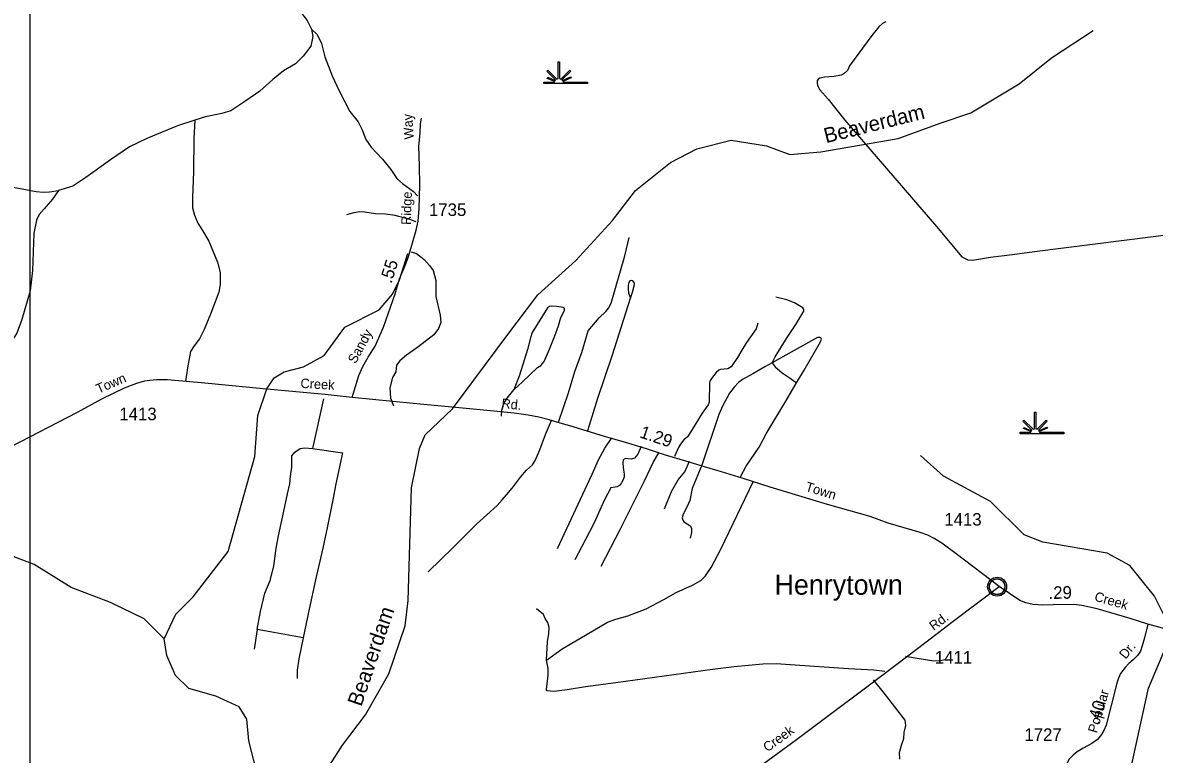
# Model space of a CAD drawing. Extents: x 2104537 to 2336408, y 34176 to 229611.
# Drawn here: x 2259920 to 2271195, y 153734 to 161022 of the extents above; entities that cross this region are included whole.
import ezdxf

# ---------------------------------------------------------------- set-up
doc = ezdxf.new("R2010")
doc.units = 0
for name, color, linetype in [('Exist Civil Demographics Community CELL', 7, 'Continuous'), ('Exist Civil Demographics Community Label', 7, 'Continuous'), ('Exist Hydrographic Creek Single Shore', 7, 'Continuous'), ('Exist Hydrographic Misc Water Feature', 7, 'Continuous'), ('Exist Hydrographic Swamp CELL', 7, 'Continuous'), ('Exist Road Non-System Type 51', 7, 'Continuous'), ('Exist Road Secondary Mileage Hundredths English Label', 7, 'Continuous'), ('Exist Road Secondary Type 51 Attributed', 7, 'Continuous'), ('Exist Road Secondary Type 51 Label', 7, 'Continuous'), ('Exist Road Secondary Type 51 Number Label', 7, 'Continuous'), ('Map Preparation Inset Cut Line', 7, 'Continuous'), ('Old_Level_32', 7, 'Continuous')]:
    doc.layers.add(name, color=color, linetype=linetype)

msp = doc.modelspace()

# ---------------------------------------------------------------- linework, layer by layer
at = {"layer": 'Exist Civil Demographics Community CELL'}
msp.add_lwpolyline([(2269550, 155416), (2269551, 155422), (2269553, 155428), (2269556, 155436), (2269559, 155441), (2269562, 155447), (2269566, 155452), (2269570, 155457), (2269575, 155461), (2269580, 155466), (2269586, 155469), (2269591, 155472), (2269596, 155475), (2269601, 155477), (2269607, 155479), (2269611, 155480), (2269616, 155481), (2269620, 155482), (2269626, 155482), (2269631, 155482), (2269636, 155481), (2269641, 155481), (2269646, 155480), (2269651, 155478), (2269656, 155476), (2269663, 155473), (2269669, 155470), (2269674, 155466), (2269680, 155462), (2269683, 155459), (2269687, 155455), (2269691, 155450), (2269694, 155446), (2269697, 155441), (2269700, 155435), (2269702, 155430), (2269703, 155425), (2269704, 155421), (2269706, 155415), (2269706, 155410), (2269706, 155404), (2269706, 155398), (2269706, 155393), (2269705, 155387), (2269703, 155381), (2269701, 155375), (2269699, 155370), (2269696, 155364), (2269692, 155359), (2269689, 155354), (2269685, 155349), (2269680, 155344), (2269675, 155340), (2269669, 155337), (2269665, 155334), (2269658, 155331), (2269651, 155328), (2269645, 155327), (2269639, 155326), (2269634, 155325), (2269630, 155325), (2269624, 155325), (2269620, 155325), (2269614, 155326), (2269608, 155327), (2269604, 155329), (2269599, 155330), (2269594, 155332), (2269590, 155335), (2269583, 155339), (2269578, 155343), (2269573, 155347), (2269568, 155352), (2269565, 155356), (2269562, 155360), (2269558, 155368), (2269556, 155371), (2269555, 155375), (2269552, 155383), (2269550, 155390), (2269550, 155396), (2269549, 155402), (2269549, 155407), (2269550, 155413)], close=True, dxfattribs=at)
for radius in [94.3, 76.7]:
    msp.add_circle((2269628, 155404), radius, dxfattribs=at)
at = {"layer": 'Exist Hydrographic Creek Single Shore'}
for points in [[(2264743, 157902), (2265052, 158310), (2265432, 158654), (2265795, 159050), (2266025, 159351), (2266373, 159629), (2266638, 159765), (2266979, 159850), (2267329, 159794), (2267563, 159708), (2267871, 159735), (2268644, 159867), (2269060, 160020), (2269367, 160122), (2269847, 160411), (2270170, 160671), (2270584, 160942)], [(2262871, 153065), (2262885, 153340), (2262983, 153633), (2263106, 153824), (2263337, 154128), (2263567, 154537), (2263730, 155013), (2263761, 155265), (2263793, 156389), (2263873, 156781), (2263931, 156915), (2264203, 157175), (2264743, 157902)], [(2261331, 154885), (2261130, 155083), (2260795, 155247), (2260403, 155395), (2260034, 155626), (2259783, 155722), (2259559, 155720), (2259235, 155592)], [(2262871, 153065), (2262545, 153130), (2262437, 153188), (2262268, 153503), (2262173, 153869), (2262154, 154086), (2262078, 154208), (2261844, 154315), (2261577, 154389), (2261443, 154519), (2261358, 154718), (2261331, 154885)]]:
    msp.add_lwpolyline(points, dxfattribs=at)
at = {"layer": 'Exist Hydrographic Misc Water Feature'}
for points in [[(2261331, 154885), (2261446, 155129), (2261620, 155303), (2261966, 155755), (2262233, 156702), (2262263, 157108), (2262352, 157375), (2262427, 157485), (2262526, 157545), (2262717, 157594), (2262924, 157705), (2263130, 157990), (2263471, 158160), (2263603, 158318), (2263676, 158461), (2263758, 158722)], [(2270733, 150396), (2270745, 150832), (2270699, 151339), (2270755, 151574), (2271093, 151984), (2271175, 152126), (2271198, 152260), (2270918, 152866), (2270855, 153307), (2270961, 153590), (2271137, 154394), (2271308, 154800), (2271297, 155109), (2271195, 155308), (2270950, 155614), (2270724, 155737), (2270082, 155847), (2269898, 155920), (2269561, 156251), (2269093, 156506), (2268866, 156711)]]:
    msp.add_lwpolyline(points, dxfattribs=at)
at = {"layer": 'Exist Hydrographic Swamp CELL'}
for points in [[(2265112, 160429), (2265217, 160429), (2265221, 160437), (2265145, 160466), (2265151, 160477), (2265226, 160445), (2265229, 160451), (2265141, 160540), (2265151, 160550), (2265241, 160459), (2265254, 160464), (2265254, 160630), (2265269, 160630), (2265268, 160464), (2265281, 160459), (2265372, 160550), (2265382, 160540), (2265293, 160451), (2265297, 160444), (2265379, 160481), (2265384, 160471), (2265302, 160435), (2265305, 160429), (2265547, 160429), (2265547, 160415), (2265112, 160415)], [(2269858, 156942), (2269963, 156942), (2269967, 156949), (2269890, 156979), (2269896, 156989), (2269972, 156957), (2269975, 156963), (2269886, 157052), (2269896, 157063), (2269987, 156972), (2269999, 156976), (2269999, 157143), (2270014, 157143), (2270014, 156976), (2270027, 156972), (2270117, 157063), (2270127, 157052), (2270039, 156963), (2270043, 156956), (2270124, 156993), (2270129, 156983), (2270047, 156948), (2270051, 156942), (2270293, 156942), (2270293, 156927), (2269858, 156927)]]:
    msp.add_lwpolyline(points, close=True, dxfattribs=at)
at = {"layer": 'Exist Road Non-System Type 51'}
for p, q in [((2262916, 157274), (2262806, 156781)), ((2262258, 154977), (2262228, 154782))]:
    msp.add_line(p, q, dxfattribs=at)
for points in [[(2262564, 162075), (2262595, 161992), (2262621, 161846), (2262613, 161745), (2262539, 161499), (2262533, 161425), (2262544, 161349), (2262593, 161266), (2262656, 161172), (2262756, 161044), (2262797, 160956)], [(2268518, 161029), (2268486, 161013), (2268449, 160980), (2268380, 160893), (2268156, 160590), (2268139, 160546), (2268104, 160515), (2268074, 160499), (2268006, 160485), (2267910, 160477), (2267861, 160468), (2267847, 160460), (2267837, 160442), (2267836, 160418), (2267840, 160394), (2267863, 160352), (2267945, 160258), (2268111, 160051), (2269023, 158990), (2269277, 158689), (2269338, 158659), (2269384, 158657), (2269561, 158685), (2269779, 158711), (2270000, 158743), (2271499, 158933)], [(2262797, 160956), (2262810, 160884), (2262791, 160786), (2262716, 160687), (2262639, 160612), (2262518, 160543), (2262411, 160454), (2262282, 160340), (2262143, 160242), (2261994, 160143), (2261905, 160116), (2261741, 160082), (2261634, 160049)], [(2262797, 160956), (2262855, 160903), (2262897, 160815), (2262932, 160680), (2263002, 160493), (2263074, 160341), (2263181, 160137), (2263264, 160034), (2263303, 159954), (2263338, 159857), (2263391, 159781), (2263506, 159663), (2263587, 159558), (2263648, 159470), (2263703, 159419), (2263814, 159340), (2263855, 159297)], [(2261634, 160049), (2261464, 159995), (2261158, 159867), (2260983, 159785), (2260794, 159655), (2260550, 159480), (2260419, 159394), (2260276, 159349)], [(2261634, 160049), (2261626, 159868), (2261622, 159539), (2261613, 159278), (2261612, 159178), (2261631, 159103), (2261666, 159025), (2261713, 158951), (2261774, 158846), (2261860, 158635), (2261889, 158532), (2261888, 158414), (2261876, 158336), (2261792, 158119), (2261730, 157966), (2261681, 157873), (2261628, 157803), (2261591, 157746), (2261561, 157582), (2261542, 157449)], [(2260276, 159349), (2260219, 159262), (2260136, 159167), (2260085, 159112), (2260057, 159054), (2260033, 158926), (2260019, 158552), (2259994, 158352), (2259911, 158065), (2259861, 157930), (2259723, 157722), (2259686, 157670), (2259665, 157576), (2259654, 157499), (2259666, 157338), (2259658, 157140), (2259635, 157015), (2259593, 156859), (2259570, 156761), (2259575, 156703), (2259581, 156669)], [(2259809, 159385), (2260056, 159340), (2260124, 159333), (2260186, 159336), (2260276, 159349)], [(2263841, 159037), (2263767, 159066), (2263631, 159102), (2263535, 159113), (2263434, 159116), (2263330, 159134), (2263278, 159138), (2263218, 159127), (2263147, 159106)], [(2265260, 157041), (2265359, 157335), (2265421, 157548), (2265491, 157738), (2265555, 157953), (2265664, 158081), (2265729, 158146), (2265758, 158179), (2265783, 158227), (2265918, 158698), (2265963, 158883)], [(2263791, 158738), (2263845, 158723), (2263920, 158661), (2263973, 158602), (2264009, 158553), (2264036, 158455), (2264038, 158295), (2264078, 158108), (2264086, 158036), (2264064, 157975), (2264015, 157911), (2263856, 157789), (2263745, 157709), (2263678, 157655), (2263644, 157610), (2263637, 157544), (2263604, 157486), (2263579, 157386), (2263586, 157282), (2263615, 157206)], [(2265975, 158277), (2265997, 158338), (2266014, 158414), (2266014, 158426), (2266008, 158438), (2265999, 158450), (2265987, 158454), (2265969, 158449), (2265958, 158433), (2265954, 158407), (2265953, 158369), (2265956, 158331), (2265975, 158277)], [(2264812, 157366), (2264899, 157444), (2265050, 157587), (2265083, 157608), (2265115, 157648), (2265170, 157768), (2265222, 157901), (2265258, 158003), (2265282, 158084), (2265319, 158155), (2265317, 158176), (2265308, 158186), (2265238, 158195), (2265190, 158198), (2265170, 158196), (2265150, 158181), (2264997, 157934), (2264978, 157884), (2264948, 157767), (2264871, 157510), (2264812, 157366)], [(2265550, 156961), (2265650, 157281), (2265797, 157714), (2265975, 158277)], [(2267388, 157632), (2267416, 157693), (2267537, 157886), (2267622, 158015), (2267701, 158149), (2267703, 158163), (2267691, 158182), (2267610, 158231), (2267533, 158260), (2267423, 158289)], [(2267244, 158030), (2267229, 157972), (2267133, 157836), (2267085, 157761), (2267042, 157686), (2266980, 157594), (2266946, 157574), (2266874, 157567), (2266855, 157562), (2266829, 157536), (2266784, 157479), (2266767, 157452), (2266763, 157436), (2266759, 157242), (2266749, 157216), (2266691, 157131), (2266590, 156969), (2266542, 156898), (2266508, 156867), (2266473, 156825), (2266454, 156790), (2266415, 156699)], [(2267629, 157433), (2267705, 157561), (2267867, 157842), (2267877, 157868), (2267871, 157882), (2267861, 157886), (2267839, 157885), (2267575, 157740), (2267388, 157632)], [(2267388, 157632), (2267314, 157595), (2267194, 157523), (2267091, 157467), (2267053, 157438), (2267008, 157391), (2266961, 157332), (2266894, 157209), (2266855, 157120), (2266687, 156613)], [(2267388, 157632), (2267416, 157593), (2267487, 157534), (2267566, 157482), (2267629, 157433)], [(2267073, 156498), (2267129, 156603), (2267258, 156794), (2267327, 156927), (2267523, 157251), (2267629, 157433)], [(2264690, 157103), (2264694, 157161), (2264711, 157223), (2264748, 157282), (2264812, 157366)], [(2263959, 155552), (2264208, 155793), (2264443, 156026), (2264649, 156214), (2264698, 156270), (2264764, 156344), (2264809, 156401), (2264881, 156494), (2264938, 156563), (2264998, 156616), (2265026, 156661), (2265072, 156768), (2265129, 156920), (2265190, 157060)], [(2265249, 155783), (2265595, 156523), (2265658, 156667), (2265719, 156784), (2265790, 156885)], [(2262258, 154977), (2262288, 155157), (2262333, 155338), (2262385, 155466), (2262423, 155608), (2262445, 155789), (2262468, 155909), (2262521, 156157), (2262558, 156330), (2262581, 156428), (2262588, 156503), (2262603, 156593), (2262603, 156661), (2262603, 156706), (2262633, 156743), (2262686, 156781), (2262731, 156788), (2262806, 156781)], [(2262806, 156781), (2263107, 156736), (2263039, 156428), (2263009, 156270), (2262956, 156007), (2262911, 155789), (2262836, 155473), (2262776, 155180), (2262716, 154894)], [(2266082, 156800), (2266049, 156723), (2266017, 156683), (2265986, 156673), (2265951, 156676), (2265926, 156679), (2265904, 156667), (2265898, 156639), (2265904, 156592), (2265911, 156523), (2265911, 156498), (2265904, 156469), (2265886, 156438), (2265867, 156413), (2265842, 156397), (2265823, 156394), (2265779, 156388), (2265713, 156263), (2265613, 156040), (2265529, 155874), (2265422, 155670)], [(2265684, 155609), (2265873, 155973), (2266116, 156458), (2266203, 156641), (2266260, 156745)], [(2266313, 156179), (2266384, 156353), (2266452, 156468), (2266516, 156547), (2266564, 156654)], [(2266687, 156613), (2266589, 156383), (2266566, 156262), (2266541, 156204), (2266500, 156127), (2266491, 156089), (2266496, 156067), (2266508, 156051), (2266556, 156020), (2266573, 156006), (2266583, 155983), (2266584, 155943), (2266571, 155886)], [(2265140, 154672), (2265294, 154785), (2265472, 154887), (2265745, 155050), (2265831, 155080), (2265950, 155114), (2266131, 155184), (2266307, 155277), (2266431, 155346), (2266594, 155419), (2266675, 155466), (2266722, 155513), (2266779, 155596), (2266875, 155778), (2267200, 156455)], [(2265140, 154672), (2265149, 154853), (2265161, 154939), (2265164, 154997), (2265153, 155047), (2265126, 155086), (2265108, 155128), (2265040, 155182)], [(2262716, 154894), (2262423, 154947), (2262258, 154977)], [(2262716, 154894), (2262671, 154684), (2262656, 154571), (2262656, 154488)], [(2269111, 154675), (2269065, 154666), (2268999, 154663), (2268853, 154684), (2268714, 154710)], [(2268509, 154558), (2268399, 154573), (2268147, 154585), (2267566, 154625), (2267428, 154637), (2267293, 154632), (2267008, 154605), (2266794, 154578), (2265829, 154446), (2265527, 154408), (2265346, 154378), (2265212, 154360), (2265146, 154366), (2265138, 154378), (2265141, 154414), (2265150, 154464), (2265155, 154521), (2265154, 154590), (2265140, 154672)], [(2268658, 153686), (2268655, 153752), (2268675, 153825), (2268698, 153891), (2268701, 153951), (2268718, 154021), (2268713, 154073), (2268505, 154341), (2268395, 154475)]]:
    msp.add_lwpolyline(points, dxfattribs=at)
at = {"layer": 'Exist Road Secondary Type 51 Attributed'}
for points in [[(2263202, 157288), (2263270, 157508), (2263308, 157596), (2263363, 157691), (2263432, 157800), (2263516, 157989), (2263630, 158321), (2263674, 158471), (2263738, 158620), (2263764, 158694), (2263796, 158804), (2263839, 158956), (2263859, 159044), (2263870, 159172), (2263876, 159404), (2263875, 159596), (2263868, 159793), (2263879, 159920), (2263884, 160009), (2263884, 160013), (2263892, 160071)], [(2263202, 157288), (2262935, 157317), (2262315, 157376), (2261735, 157431), (2261362, 157465), (2261253, 157464), (2261188, 157458), (2261134, 157450), (2261054, 157428), (2260933, 157382), (2260704, 157270), (2260462, 157139), (2259797, 156794), (2259482, 156612), (2259360, 156546), (2259250, 156500), (2259164, 156465), (2259042, 156434), (2258847, 156399), (2258643, 156365), (2258547, 156349)], [(2269650, 155405), (2269219, 155732), (2269078, 155838), (2269000, 155884), (2268937, 155918), (2268863, 155945), (2268544, 156038), (2268365, 156103), (2267940, 156224), (2267368, 156396), (2267097, 156482), (2266882, 156548), (2266712, 156596), (2266560, 156644), (2266315, 156716), (2266135, 156778), (2265894, 156850), (2265718, 156900), (2265492, 156969), (2265371, 157006), (2265275, 157034), (2265167, 157067), (2265061, 157093), (2264957, 157113), (2264818, 157132), (2264479, 157165), (2263811, 157228), (2263202, 157288)], [(2264104, 152449), (2264352, 152709), (2264418, 152756), (2264493, 152792), (2264567, 152816), (2264678, 152838), (2264893, 152850), (2265141, 152887), (2265386, 152928), (2265753, 152991), (2266399, 153108), (2266536, 153147), (2266618, 153175), (2266688, 153202), (2266799, 153269), (2267014, 153434), (2267256, 153611), (2267630, 153883), (2267962, 154132), (2268316, 154395), (2268630, 154633), (2268917, 154852), (2269190, 155060), (2269650, 155405)], [(2271129, 155032), (2270953, 155087), (2270625, 155182), (2270473, 155217), (2270393, 155225), (2270188, 155223), (2270082, 155221), (2269987, 155225), (2269913, 155243), (2269854, 155266), (2269650, 155405)], [(2271129, 155032), (2271095, 154894), (2271073, 154815), (2271055, 154763), (2271027, 154718), (2270982, 154674), (2270942, 154638), (2270903, 154598), (2270858, 154538), (2270838, 154492), (2270821, 154442), (2270713, 154024), (2270693, 153972), (2270669, 153932), (2270629, 153883), (2270573, 153842), (2270486, 153794), (2270425, 153759), (2270386, 153726), (2270345, 153685), (2270314, 153622), (2270282, 153546), (2270232, 153390), (2270199, 153238)], [(2271607, 154907), (2271348, 154971), (2271129, 155032)]]:
    msp.add_lwpolyline(points, dxfattribs=at)
at = {"layer": 'Map Preparation Inset Cut Line'}
msp.add_lwpolyline([(2308594, 165449), (2259993, 165449), (2259993, 139141), (2308594, 139141)], close=True, dxfattribs=at)

# ---------------------------------------------------------------- texts
at = {"layer": 'Exist Civil Demographics Community Label'}
msp.add_text('Henrytown', height=200, dxfattribs=at).set_placement((2267411, 155324))
at = {"layer": 'Exist Road Secondary Mileage Hundredths English Label'}
for s, rotation, p in [('.55', 72.683, (2263594, 158417)), ('1.29', 341.2035, (2266059, 156893)), ('.29', 0.5164, (2270141, 155282)), ('.40', 72.9231, (2270643, 154026))]:
    msp.add_text(s, height=125, rotation=rotation, dxfattribs=at).set_placement(p)
at = {"layer": 'Exist Road Secondary Type 51 Label'}
for s, rotation, p in [('Way', 93.8467, (2263817, 159862)), ('Ridge', 88.0561, (2263787, 159006)), ('Sandy', 61.6062, (2263237, 157618)), ('Town', 23.2069, (2260675, 157325)), ('Creek', 356.763, (2262686, 157384)), ('Rd.', 354.0595, (2264687, 157184)), ('Town', 342.895, (2267711, 156360)), ('Creek', 344.0127, (2270591, 155266)), ('Rd.', 36.4847, (2268996, 154962)), ('Dr.', 51.0712, (2270909, 154676)), ('Popular', 73.6719, (2270622, 153940)), ('Creek', 35.8793, (2267340, 153753))]:
    msp.add_text(s, height=95, rotation=rotation, dxfattribs=at).set_placement(p)
at = {"layer": 'Exist Road Secondary Type 51 Number Label'}
for s, p in [('1735', (2263968, 159096)), ('1413', (2260883, 157062)), ('1413', (2269102, 156012)), ('1411', (2269008, 154638)), ('1727', (2269900, 153868))]:
    msp.add_text(s, height=125, dxfattribs=at).set_placement(p)
at = {"layer": 'Old_Level_32'}
for rotation, p in [(14.0362, (2267923, 159820)), (71.0862, (2263294, 154203))]:
    msp.add_text('Beaverdam', height=150, rotation=rotation, dxfattribs=at).set_placement(p)

doc.saveas('drawing.dxf')
